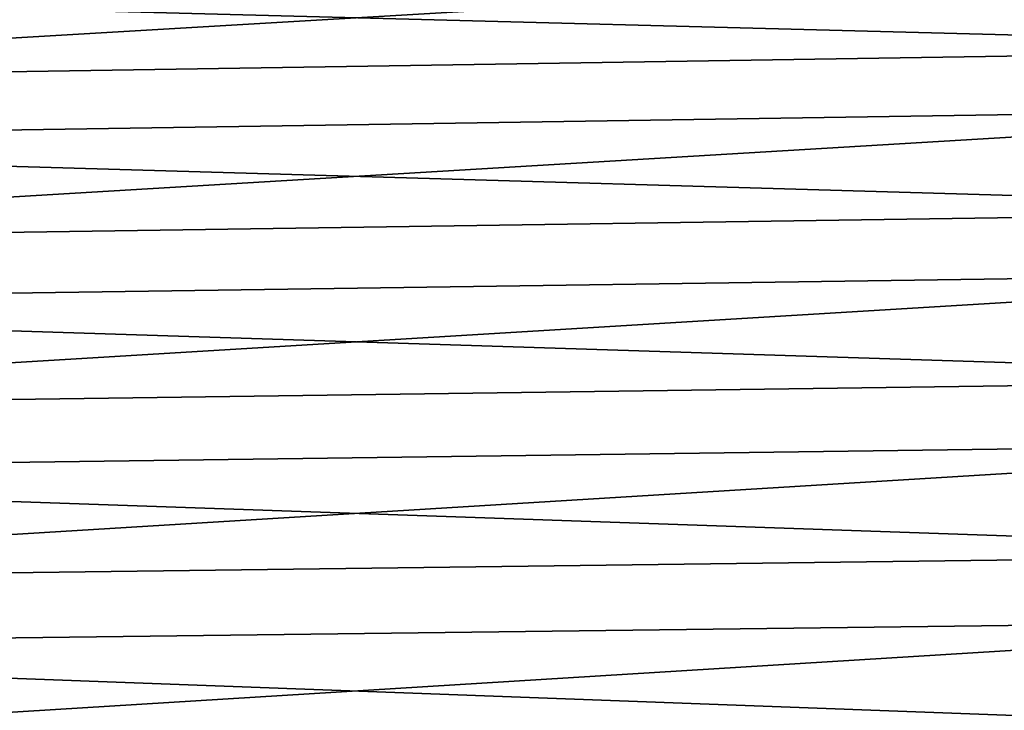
# Model space of a CAD drawing. Header units: metres. Extents: x -2 to 85, y -75 to 96.
# Tile 364 of 444: x 59.38 to 64.94, y 39.72 to 43.63. Entities that reach past the tile are written whole.
import ezdxf

# ---------------------------------------------------------------- set-up
doc = ezdxf.new("R2010")
doc.units = ezdxf.units.M
doc.layers.add('solid_20204500', color=7, linetype='CONTINUOUS')

msp = doc.modelspace()

# ---------------------------------------------------------------- linework, layer by layer
at = {"layer": 'solid_20204500'}
for points in [[(67.838074, 44.340275, -16.872204), (67.838074, 43.464741, -17.678169), (47.400002, 44.001141, -16.521608)], [(67.838074, 44.02293, 17.173864), (47.400002, 43.690388, 16.817007), (47.400002, 42.818172, 17.590387)], [(67.838074, 43.132523, 17.963369), (67.838074, 44.02293, 17.173864), (47.400002, 42.818172, 17.590387)], [(67.838074, 43.464741, -17.678169), (47.400002, 43.143494, -17.311111), (47.400002, 44.001141, -16.521608)], [(67.838074, 43.464741, -17.678169), (67.838074, 42.549507, -18.438757), (47.400002, 43.143494, -17.311111)], [(67.838074, 42.549507, -18.438757), (47.400002, 42.247322, -18.055853), (47.400002, 43.143494, -17.311111)], [(67.838074, 43.132523, 17.963369), (47.400002, 42.818172, 17.590387), (47.400002, 41.908276, 18.318295)], [(67.838074, 42.20327, 18.706764), (67.838074, 43.132523, 17.963369), (47.400002, 41.908276, 18.318295)], [(67.838074, 42.549507, -18.438757), (67.838074, 41.596924, -19.152012), (47.400002, 42.247322, -18.055853)], [(67.838074, 41.596924, -19.152012), (47.400002, 41.314762, -18.754124), (47.400002, 42.247322, -18.055853)], [(67.838074, 42.20327, 18.706764), (47.400002, 41.908276, 18.318295), (47.400002, 40.96286, 18.99906)], [(67.838074, 41.23756, 19.402138), (67.838074, 42.20327, 18.706764), (47.400002, 40.96286, 18.99906)], [(67.838074, 41.596924, -19.152012), (67.838074, 40.60944, -19.816103), (47.400002, 41.314762, -18.754124)], [(67.838074, 40.60944, -19.816103), (47.400002, 40.347511, -19.404612), (47.400002, 41.314762, -18.754124)], [(67.838074, 41.23756, 19.402138), (47.400002, 40.96286, 18.99906), (47.400002, 39.983654, 19.631405)], [(67.838074, 40.237865, 20.047707), (67.838074, 41.23756, 19.402138), (47.400002, 39.983654, 19.631405)], [(67.838074, 40.60944, -19.816103), (67.838074, 39.589588, -20.429325), (47.400002, 40.347511, -19.404612)], [(67.838074, 39.589588, -20.429325), (47.400002, 39.348869, -20.005079), (47.400002, 40.347511, -19.404612)], [(67.838074, 40.237865, 20.047707), (47.400002, 39.983654, 19.631405), (47.400002, 38.973991, 20.213154)], [(67.838074, 39.20676, 20.641813), (67.838074, 40.237865, 20.047707), (47.400002, 38.973991, 20.213154)]]:
    msp.add_3dface(points, dxfattribs=at)

doc.saveas('drawing.dxf')
